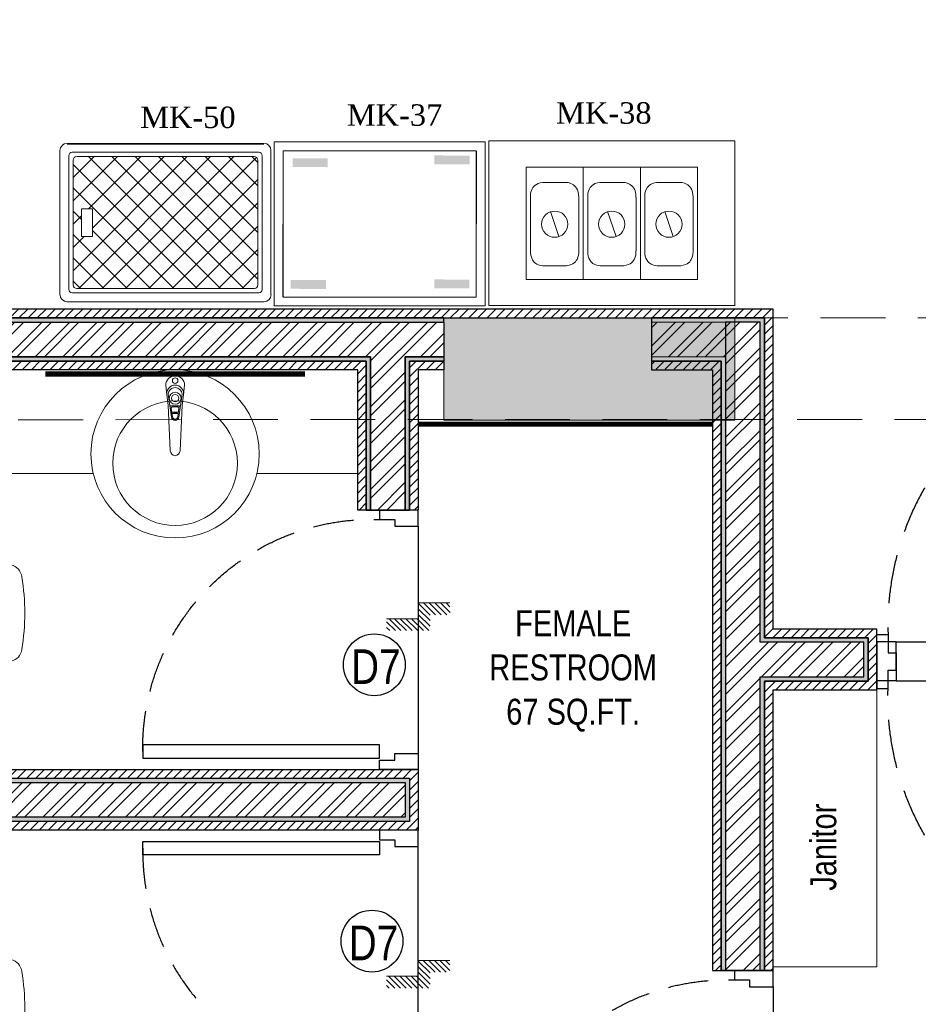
# Model space of a CAD drawing. Extents: x 3940905 to 4145695, y 925352 to 1109797.
# Tile 811 of 1056: x 4039861 to 4042457, y 1095936 to 1098780. Entities that reach past the tile are written whole.
import ezdxf

# ---------------------------------------------------------------- set-up
doc = ezdxf.new("R2010")
doc.units = 0
doc.header["$LTSCALE"] = 750
doc.header["$MEASUREMENT"] = 0
doc.linetypes.add('DASHED2', pattern=[0.375, 0.25, -0.125])
doc.layers.get('0').update_dxf_attribs({"linetype": 'CONTINUOUS', "lineweight": 0})
for name, color, linetype, lineweight in [('BEAM', 104, 'CONTINUOUS', 0), ('CIVIL WALLS', 7, 'CONTINUOUS', 30), ('CKD Equipments', 252, 'CONTINUOUS', 0), ('COLUMN', 1, 'CONTINUOUS', 9), ('COUNTER', 34, 'CONTINUOUS', 0), ('FURN', 15, 'CONTINUOUS', 5), ('SANITARY', 34, 'CONTINUOUS', 0)]:
    doc.layers.add(name, color=color, linetype=linetype, lineweight=lineweight)
for name, color, linetype in [('DOOR', 44, 'CONTINUOUS'), ('GLASS', 5, 'CONTINUOUS'), ('PDF_A - TEXT', 7, 'CONTINUOUS'), ('S-Hatch_8', 7, 'CONTINUOUS'), ('TEXT', 7, 'CONTINUOUS')]:
    doc.layers.add(name, color=color, linetype=linetype)
doc.styles.add('ARA-30', font='arial.ttf', dxfattribs={"width": 0.8, "height": 150})
doc.styles.add('CKD_Dimension Text', font='BOOKOS.TTF')
doc.styles.get("Standard").update_dxf_attribs({"font": 'romans.shx'})
pattern_1 = [(45, (55598.31700844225, 54286.19319555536), (-13.25825214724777, 13.25825214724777), [])]
pattern_2 = [(49.99999999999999, (55598.31700844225, 54286.19319555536), (21.5178054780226, -1.882564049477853), [2.25, -24.75]), (355, (55598.31700844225, 54286.19319555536), (-4.16254000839, 22.56576401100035), [1.8, -19.8]), (100.45144446, (55600.11015887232, 54286.03631523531), (17.35526540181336, 20.68319972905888), [1.912205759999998, -21.03426335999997]), (46.18420000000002, (55598.31700844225, 54292.19319555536), (32.01723992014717, -4.965578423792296), [3.375, -37.125]), (96.63563549, (55600.98511079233, 54291.77939634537), (28.03985837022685, 29.22355802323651), [2.86831026, -31.55141279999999]), (351.1841639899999, (55598.31700844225, 54292.19319555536), (28.03985835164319, 29.2235580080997), [2.7, -29.70000003]), (21, (55601.31700844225, 54290.69319555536), (17.90721156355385, -12.07856671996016), [2.25, -24.75]), (326.0000000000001, (55601.31700844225, 54290.69319555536), (7.299459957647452, 21.75450135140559), [1.799999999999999, -19.79999999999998]), (71.45144474, (55602.80927606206, 54289.68664833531), (25.20667130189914, 9.675934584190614), [1.912205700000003, -21.03426336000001]), (37.50000000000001, (55598.31700844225, 54286.19319555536), (0.3647956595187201, 9.986815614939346), [0, -19.56, 0, -20.1, 0, -19.875]), (7.499999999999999, (55598.31700844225, 54286.19319555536), (7.892086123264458, 11.83235135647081), [0, -11.45999999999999, 0, -19.10999999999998, 0, -7.574999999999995]), (327.5, (55591.6270084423, 54286.19319555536), (16.01467308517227, -0.6766461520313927), [0, -7.5, 0, -23.4, 0, -31.05]), (317.5, (55588.6270084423, 54286.19319555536), (17.49558508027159, 3.003149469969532), [0, -9.75, 0, -15.54, 0, -22.05])]
pattern_3 = [(45, (55598.31700844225, 54286.19319555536), (-39.7747564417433, 39.7747564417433), []), (45, (55624.83351269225, 54286.19319555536), (-39.7747564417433, 39.7747564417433), [])]

# ---------------------------------------------------------------- blocks, each defined once
blk = doc.blocks.new('EDFDSCX')
blk.add_line((498130.3504498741, -854141.3801531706, -1.195304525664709e-08), (498655.5372229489, -854140.8563936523, -1.195304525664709e-08))
at = {"layer": 'DOOR', "elevation": -1.195304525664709e-08}
for points in [[(498666.0847833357, -853504.0026184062), (498666.6308213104, -854051.5285574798), (498635.9364051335, -854051.5591684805), (498635.3903671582, -853504.0332294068)], [(498092.8548822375, -854052.074595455), (498114.6604399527, -854052.079027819), (498114.6693046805, -854087.2179123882), (498130.3637469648, -854087.213480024), (498130.3504498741, -854141.3801531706), (498092.8504498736, -854141.3801531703)], [(498692.8545904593, -854051.4762263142), (498671.0490849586, -854051.5241512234), (498671.1103069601, -854086.6629835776), (498655.4158870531, -854086.6898547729), (498655.5372229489, -854140.8563936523), (498693.0371483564, -854140.7815975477)]]:
    blk.add_lwpolyline(points, close=True, dxfattribs=at)
at = {"layer": 'DOOR', "color": 8, "linetype": 'DASHED2', "ltscale": 0.5}
blk.add_arc((498643.5917439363, -854033.2365009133, -1.195304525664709e-08), 529.2668184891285, 89.22640451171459, 182.040228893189, dxfattribs=at)
blk = doc.blocks.new('GDXGDRG')
at = {"layer": 'BEAM', "linetype": 'DASHED2'}
for p, q in [((3974013.122902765, 1043633.465851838), (3965223.800224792, 1043631.376568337)), ((3974227.006620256, 1043339.91064728), (3965437.48965513, 1043337.770408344))]:
    blk.add_line(p, q, dxfattribs=at)
blk = doc.blocks.new('Step Symbol - Imperial')
h = blk.add_hatch()
h.set_pattern_fill('_USER', color=0, scale=0.03125, angle=45, style=0, pattern_type=0)
h.set_pattern_definition([(45, (0, 0.125), (-0.02209708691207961, 0.02209708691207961), [])])
h.paths.add_polyline_path([(0.25, 0), (0.25, -0.09375), (-0.09375, -0.09375), (-0.09375, 0.03125), (-0.25, 0.03125), (-0.25, 0.125), (0, 0.125), (0, 0)])
at = {"color": 0}
blk.add_lwpolyline([(0.25, 0), (0, 0), (0, 0.125), (-0.25, 0.125)], dxfattribs=at)
blk.add_attdef('Step', (0.0625, 0.0625), '', height=0.09375, dxfattribs=at)
blk = doc.blocks.new('COLUMN')
at = {"layer": 'COLUMN'}
h = blk.add_hatch(color=1, dxfattribs=at)
h.dxf.hatch_style = 1
h.paths.add_polyline_path([(2683498.95855519, 965771.0625738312), (2684447.95855519, 965771.0625738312), (2684447.95855519, 965331.0625738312), (2683498.95855519, 965331.0625738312)])
h.paths.add_polyline_path([(2684237.95855519, 970191.0625738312), (2683498.95855519, 970191.0625738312), (2683498.95855519, 969191.0625738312), (2684237.95855519, 969191.0625738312)])
h.paths.add_polyline_path([(2687442.95855519, 969266.0625738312), (2687037.95855519, 969266.0625738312), (2687037.95855519, 970031.0625738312), (2687442.95855519, 970031.0625738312)])
h.paths.add_polyline_path([(2687107.95855519, 972041.44686994), (2687643.95855519, 972041.44686994), (2687643.95855519, 971756.0625738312), (2687107.95855519, 971756.0625738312)])
h.paths.add_polyline_path([(2683498.95855519, 973491.0625738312), (2684407.95855519, 973491.0625738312), (2684407.95855519, 973041.0625738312), (2683498.95855519, 973041.0625738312)])
h.paths.add_polyline_path([(2683648.95855519, 975761.0625738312), (2683977.95855519, 975761.0625738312), (2683977.95855519, 975211.0625738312), (2683648.95855519, 975211.0625738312)])
h.paths.add_polyline_path([(2686977.95855519, 975811.0625738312), (2687727.95855519, 975811.0625738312), (2687727.95855519, 975476.0625738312), (2686977.95855519, 975476.0625738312)])
h.paths.add_polyline_path([(2689868.95855519, 975851.0625738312), (2689027.95855519, 975851.0625738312), (2689027.95855519, 975556.0625738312), (2689868.95855519, 975556.0625738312)])
h.paths.add_polyline_path([(2686977.95855519, 973346.0625738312), (2687643.95855519, 973346.0625738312), (2687643.95855519, 973116.0625738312), (2686977.95855519, 973116.0625738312)])
h.paths.add_polyline_path([(2683823.95855519, 977646.0625738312), (2684028.95855519, 977646.0625738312), (2684028.95855519, 977211.0625738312), (2683823.95855519, 977211.0625738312)])
h.paths.add_polyline_path([(2683823.95855519, 979911.0625738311), (2684103.95855519, 979911.0625738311), (2684103.95855519, 980241.0625738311), (2683823.95855519, 980241.0625738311)])
h.paths.add_polyline_path([(2687803.95855519, 979891.0625738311), (2688003.95855519, 979891.0625738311), (2688003.95855519, 980241.0625738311), (2687803.95855519, 980241.0625738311)])
h.paths.add_polyline_path([(2691583.95855519, 979836.0625738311), (2692013.95855519, 979836.0625738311), (2692013.95855519, 980241.0625738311), (2691583.95855519, 980241.0625738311)])
h.paths.add_polyline_path([(2691695.95855519, 977346.0625738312), (2692013.95855519, 977346.0625738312), (2692013.95855519, 976786.0625738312), (2691695.95855519, 976786.0625738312)])
h.paths.add_polyline_path([(2687442.95855519, 965841.0625738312), (2686812.95855519, 965841.0625738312), (2686812.95855519, 965401.0625738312), (2687442.95855519, 965401.0625738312)])
h.paths.add_polyline_path([(2687467.95855519, 963421.0625738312), (2686702.95855519, 963421.0625738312), (2686702.95855519, 962976.0625738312), (2687467.95855519, 962976.0625738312)])
h.paths.add_polyline_path([(2684167.95855519, 963191.0625738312), (2683398.958555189, 963191.0625738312), (2683398.958555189, 962446.0625738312), (2684167.95855519, 962446.0625738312)])
h.paths.add_polyline_path([(2684447.95855519, 958916.0625738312), (2683398.95855519, 958916.0625738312), (2683398.95855519, 959356.0625738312), (2684447.95855519, 959356.0625738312)])
h.paths.add_polyline_path([(2684447.95855519, 957356.0625738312), (2683413.95855519, 957356.0625738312), (2683413.95855519, 956916.0625738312), (2684447.95855519, 956916.0625738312)])
h.paths.add_polyline_path([(2687457.95855519, 957436.0625738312), (2686707.95855519, 957436.0625738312), (2686707.95855519, 956996.0625738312), (2687457.95855519, 956996.0625738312)])
h.paths.add_polyline_path([(2687452.95855519, 959516.0625738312), (2686692.95855519, 959516.0625738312), (2686692.95855519, 959086.0625738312), (2687452.95855519, 959086.0625738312)])
h.paths.add_polyline_path([(2683413.95855519, 953326.0625738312), (2684312.95855519, 953326.0625738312), (2684312.95855519, 953776.0625738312), (2683413.95855519, 953776.0625738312)])
h.paths.add_polyline_path([(2683293.95855519, 952396.0625738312), (2683767.95855519, 952396.0625738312), (2683767.95855519, 951976.0625738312), (2683293.95855519, 951976.0625738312)])
h.paths.add_polyline_path([(2682463.958555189, 977841.0625738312), (2681833.95855519, 977841.0625738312), (2681833.95855519, 977051.0625738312), (2682463.958555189, 977051.0625738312)])
at = {"color": 2}
blk.add_lwpolyline([(2689868.95855519, 975851.0625738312), (2689027.95855519, 975851.0625738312), (2689027.95855519, 975556.0625738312), (2689868.95855519, 975556.0625738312)], close=True, dxfattribs=at)
at = {"layer": 'COLUMN', "color": 1}
blk.add_lwpolyline([(2689868.95855519, 975851.0625738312), (2689027.95855519, 975851.0625738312), (2689027.95855519, 975556.0625738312), (2689868.95855519, 975556.0625738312)], close=True, dxfattribs=at)

msp = doc.modelspace()

# ---------------------------------------------------------------- hatches: boundary and pattern name
at = {"layer": 'CIVIL WALLS', "true_color": 0x136734}
h = msp.add_hatch(dxfattribs=at)
h.set_pattern_fill('AR-CONC', color=116, scale=3)
h.set_pattern_definition(pattern_2)
edge = h.paths.add_edge_path()
edge.add_line((4039485.550757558, 1097918.963603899), (4039485.550757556, 1097906.793521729))
edge.add_line((4039485.550757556, 1097906.793521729), (4039785.80666357, 1097906.637925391))
edge.add_line((4039785.80666357, 1097906.637925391), (4039785.806663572, 1097906.71572356))
edge.add_line((4039785.806663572, 1097906.71572356), (4041085.806663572, 1097906.71572356))
edge.add_line((4041085.806663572, 1097906.71572356), (4041085.806663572, 1097919.21572356))
edge.add_line((4041085.806663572, 1097919.21572356), (4039485.550757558, 1097918.886460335))
h = msp.add_hatch(dxfattribs=at)
h.set_pattern_fill('AR-CONC', color=116, scale=3)
h.set_pattern_definition(pattern_2)
h.paths.add_polyline_path([(4041899.498044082, 1097623.963603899), (4041899.516042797, 1096033.792086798), (4041999.516042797, 1096033.792086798), (4041999.506442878, 1096881.936953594), (4042299.076000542, 1096881.936953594), (4042299.076000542, 1096981.936953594), (4041999.505606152, 1096981.936953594), (4041999.49512951, 1097906.71572356), (4041899.496443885, 1097906.715723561), (4041899.496443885, 1097623.963603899)], flags=16)
h.paths.add_polyline_path([(4041685.806663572, 1097806.715723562), (4041685.806663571, 1097794.215723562), (4041886.987134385, 1097794.215723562), (4041887.031585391, 1096033.792086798), (4042012.047127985, 1096033.792086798), (4042012.02376873, 1096869.436274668), (4042311.576000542, 1096869.436953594), (4042311.576000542, 1096994.43729306), (4042012.021003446, 1096994.436614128), (4042011.995129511, 1097918.963603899), (4041685.806663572, 1097918.955149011), (4041685.806663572, 1097906.71572356), (4041899.496443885, 1097906.715723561), (4041899.496443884, 1097806.715723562)])
h = msp.add_hatch(dxfattribs=at)
h.set_pattern_fill('AR-CONC', color=116, scale=3)
h.set_pattern_definition(pattern_2)
h.paths.add_polyline_path([(4041085.806663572, 1097794.21572356), (4040986.994252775, 1097794.21572356), (4040986.964070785, 1097363.898005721), (4040861.964070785, 1097363.898005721), (4040861.994252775, 1097794.21572356), (4039485.550757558, 1097794.21572356), (4039485.550757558, 1097806.71572356), (4040874.495129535, 1097806.71607853), (4040874.464070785, 1097363.898005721), (4040974.464070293, 1097363.890991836), (4040974.495129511, 1097806.71572356), (4041085.806663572, 1097806.71572356)])
h = msp.add_hatch(dxfattribs=at)
h.set_pattern_fill('AR-CONC', color=116, scale=3)
h.set_pattern_definition(pattern_2)
h.paths.add_polyline_path([(4039335.650346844, 1096576.475552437), (4040974.495104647, 1096576.500484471), (4040974.495104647, 1096476.500484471), (4039335.650346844, 1096476.475552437)], flags=17)
h.paths.add_polyline_path([(4039335.650346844, 1096588.975552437), (4040986.995104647, 1096589.000484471), (4040986.995104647, 1096464.000484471), (4039335.650346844, 1096463.975552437)])
at = {"layer": 'CKD Equipments', "true_color": 0x989898}
h = msp.add_hatch(color=252, dxfattribs=at)
h.paths.add_polyline_path([(4040750.492973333, 1098379.799509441), (4040648.730494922, 1098354.867702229), (4040648.730494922, 1098380.308321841)])
h.paths.add_polyline_path([(4040750.492973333, 1098354.358889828), (4040750.492973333, 1098379.799509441), (4040648.730494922, 1098354.867702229)])
h = msp.add_hatch(color=252, dxfattribs=at)
h.paths.add_polyline_path([(4041160.225035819, 1098387.708470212), (4041058.462557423, 1098362.776663), (4041058.462557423, 1098388.217282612)])
h.paths.add_polyline_path([(4041160.225035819, 1098362.26785063), (4041160.225035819, 1098387.708470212), (4041058.462557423, 1098362.776663)])
h = msp.add_hatch(color=252, dxfattribs=at)
h.paths.add_polyline_path([(4040745.290096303, 1098027.982040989), (4040643.527617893, 1098003.050233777), (4040643.527617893, 1098028.490853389)])
h.paths.add_polyline_path([(4040745.290096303, 1098002.541421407), (4040745.290096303, 1098027.982040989), (4040643.527617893, 1098003.050233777)])
h = msp.add_hatch(color=252, dxfattribs=at)
h.paths.add_polyline_path([(4041159.972195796, 1098029.508478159), (4041058.209717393, 1098004.576670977), (4041058.209717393, 1098030.017290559)])
h.paths.add_polyline_path([(4041159.972195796, 1098004.576670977), (4041159.972195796, 1098029.508478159), (4041058.209717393, 1098004.576670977)])
at = {"layer": 'S-Hatch_8'}
h = msp.add_hatch(dxfattribs=at)
h.set_pattern_fill('ANSI31', color=6, scale=150)
h.set_pattern_definition(pattern_1)
h.paths.add_polyline_path([(4032909.708053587, 1095539.541646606), (4032784.708053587, 1095539.541646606), (4032784.708053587, 1094658.281501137), (4032909.708053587, 1094658.281501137)], flags=16)
h.paths.add_polyline_path([(4032934.708053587, 1095564.541646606), (4032759.708053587, 1095564.541646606), (4032759.708053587, 1094633.281501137), (4032934.708053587, 1094633.281501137)])
h.paths.add_polyline_path([(4036035.805099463, 1097319.499900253), (4036035.805446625, 1097194.494842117), (4032909.708053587, 1097194.499894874), (4032909.708053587, 1096488.478563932), (4032784.708053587, 1096488.478563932), (4032784.708053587, 1097319.499894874)], flags=16)
h.paths.add_polyline_path([(4039335.650346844, 1096588.975552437), (4040986.995104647, 1096589.000484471), (4040986.995104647, 1096464.000484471), (4039335.650346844, 1096463.975552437)], flags=17)
h.paths.add_polyline_path([(4039335.650346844, 1096613.975552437), (4041011.995104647, 1096614.000484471), (4041011.995104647, 1096439.000484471), (4039335.650346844, 1096438.975552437)])
h.paths.add_polyline_path([(4040861.995129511, 1095258.735381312), (4040861.995129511, 1095688.975552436), (4040986.995129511, 1095688.975552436), (4040986.995129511, 1095258.735381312), (4042011.995129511, 1095258.735381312), (4042011.995129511, 1095133.635725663), (4039635.806663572, 1095133.585897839), (4039635.806663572, 1095258.685553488)], flags=16)
h.paths.add_polyline_path([(4040836.995129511, 1095283.635725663), (4040836.995129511, 1095688.975552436), (4041011.995129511, 1095688.975552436), (4041011.995129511, 1095283.635725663), (4042036.995129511, 1095283.635725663), (4042036.995129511, 1095108.635725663), (4039635.806663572, 1095108.635725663), (4039635.806663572, 1095283.635725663)])
h.paths.add_polyline_path([(4044826.613418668, 1095744.138282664), (4044825.062161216, 1098019.678180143), (4044714.130296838, 1098019.437301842), (4044714.130296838, 1096994.436953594), (4043386.995129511, 1096994.436953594), (4043386.995129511, 1098078.435079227), (4043261.995129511, 1098078.435079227), (4043261.995129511, 1094831.376994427), (4043386.995129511, 1094831.376994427), (4043386.995129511, 1096869.437371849), (4044714.132659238, 1096869.437371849), (4044714.127934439, 1095868.902017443), (4044186.933132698, 1095868.925353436), (4044186.933132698, 1095743.925378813)], flags=17)
h.paths.add_polyline_path([(4044825.045283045, 1098044.43677232), (4044689.130296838, 1098044.437301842), (4044689.130296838, 1097019.436953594), (4043411.995129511, 1097019.436953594), (4043411.995129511, 1098103.435079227), (4043236.995129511, 1098103.435079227), (4043236.995129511, 1094806.376994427), (4043411.995129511, 1094806.376994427), (4043411.995129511, 1096844.437371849), (4044689.131477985, 1096844.437371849), (4044689.129115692, 1095893.903200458), (4044161.933132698, 1095893.92653471), (4044161.933132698, 1095718.926560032), (4044826.630296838, 1095719.379690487)])
h.paths.add_polyline_path([(4043386.995129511, 1099092.269813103), (4043753.586112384, 1099092.269813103), (4043753.586112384, 1099217.269813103), (4043263.420355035, 1099217.269813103), (4043263.420355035, 1098878.431147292), (4043386.995129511, 1098878.431147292)], flags=16)
h.paths.add_polyline_path([(4043411.995129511, 1099067.269813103), (4043753.586112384, 1099067.269813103), (4043753.586112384, 1099242.269813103), (4043236.948396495, 1099242.269813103), (4043236.995129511, 1098853.431147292), (4043411.995129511, 1098853.431147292)])
h.paths.add_polyline_path([(4041381.48962328, 1099092.269813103), (4041381.48962328, 1102053.431147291), (4041506.48962328, 1102053.431147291), (4041506.48962328, 1099217.269813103), (4042311.104466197, 1099217.269813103), (4042311.104466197, 1099092.269813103)], flags=16)
h.paths.add_polyline_path([(4041356.48962328, 1099067.269813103), (4041356.48962328, 1102078.431147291), (4041531.48962328, 1102078.431147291), (4041531.48962328, 1099242.269813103), (4042336.104466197, 1099242.269813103), (4042336.104466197, 1099067.269813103)])
h.paths.add_polyline_path([(4035556.806663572, 1097344.499894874), (4035556.806663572, 1097319.499900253), (4035436.806663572, 1097319.499900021), (4035436.806663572, 1097344.499894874), (4032759.708053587, 1097344.499894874), (4032759.708053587, 1096463.478563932), (4032934.708053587, 1096463.478563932), (4032934.708053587, 1097169.499894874), (4036035.80666357, 1097168.94985208), (4036035.80666357, 1097344.499894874)])
h = msp.add_hatch(dxfattribs=at)
h.set_pattern_fill('ANSI31', color=6, scale=150)
h.set_pattern_definition(pattern_1)
h.paths.add_polyline_path([(4041685.806663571, 1097794.215723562), (4041685.806663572, 1097771.463603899), (4041861.995129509, 1097769.215723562), (4041862.016042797, 1096033.735773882), (4042037.016042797, 1096033.735773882), (4042037.007168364, 1096844.436953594), (4042336.576000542, 1096844.436953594), (4042336.576000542, 1097019.436953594), (4042037.00553815, 1097019.436953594), (4042036.99512951, 1097944.21572356), (4039035.806663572, 1097944.21572356), (4039035.806663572, 1097918.886460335), (4042011.995129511, 1097918.963603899), (4042012.021003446, 1096994.436614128), (4042311.576000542, 1096994.436614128), (4042311.576000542, 1096869.436953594), (4042012.02376873, 1096869.436274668), (4042012.02376873, 1096033.792086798), (4041887.031585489, 1096033.788592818), (4041886.987134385, 1097794.215723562)])
at = {"layer": 'S-Hatch_8', "true_color": 0x636466}
h = msp.add_hatch(dxfattribs=at)
h.set_pattern_fill('ANSI32', color=251, scale=150)
h.set_pattern_definition(pattern_3)
h.paths.add_polyline_path([(4040874.495129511, 1097806.71572356), (4039485.550757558, 1097806.71572356), (4039485.550757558, 1097906.71572356), (4041085.806663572, 1097906.71572356), (4041085.806663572, 1097806.71572356), (4040974.495129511, 1097806.71572356), (4040974.464070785, 1097363.898005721), (4040874.464070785, 1097363.898005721)])
h = msp.add_hatch(dxfattribs=at)
h.set_pattern_fill('ANSI32', color=251, scale=150)
h.set_pattern_definition(pattern_3)
h.paths.add_polyline_path([(4041685.806663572, 1097806.71572356), (4041899.496443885, 1097806.715723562), (4041899.496443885, 1097906.715723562), (4041685.806663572, 1097906.71572356)])
h = msp.add_hatch(dxfattribs=at)
h.set_pattern_fill('ANSI32', color=251, scale=150)
h.set_pattern_definition(pattern_3)
h.paths.add_polyline_path([(4041899.498044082, 1097623.963603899), (4041899.516042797, 1096033.792086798), (4041999.516042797, 1096033.792086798), (4041999.506442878, 1096881.936953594), (4042299.076000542, 1096881.936953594), (4042299.076000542, 1096981.936953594), (4041999.505606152, 1096981.936953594), (4041999.49512951, 1097906.71572356), (4041899.496443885, 1097906.715723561), (4041899.496443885, 1097623.963603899)])
at = {"layer": 'S-Hatch_8'}
h = msp.add_hatch(dxfattribs=at)
h.set_pattern_fill('ANSI31', color=6, scale=150)
h.set_pattern_definition(pattern_1)
h.paths.add_polyline_path([(4041085.806663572, 1097769.21572356), (4041011.992499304, 1097769.21572356), (4041011.964070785, 1097363.898005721), (4040836.964070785, 1097363.898005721), (4040836.992499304, 1097769.21572356), (4039485.550757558, 1097769.21572356), (4039485.550757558, 1097794.21572356), (4040861.994247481, 1097794.140240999), (4040861.994247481, 1097363.898005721), (4040986.964070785, 1097363.898005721), (4040986.994252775, 1097794.21572356), (4041085.806663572, 1097794.21572356)])
at = {"layer": 'S-Hatch_8', "true_color": 0x636466}
h = msp.add_hatch(dxfattribs=at)
h.set_pattern_fill('ANSI32', color=251, scale=150)
h.set_pattern_definition(pattern_3)
h.paths.add_polyline_path([(4039335.650346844, 1096576.475552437), (4040974.495104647, 1096576.475552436), (4040974.495104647, 1096476.475552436), (4039335.650346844, 1096476.475552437)])

# ---------------------------------------------------------------- linework, layer by layer
at = {"elevation": -7.609400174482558}
msp.add_lwpolyline([(4041685.806663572, 1097806.71572356), (4041899.496443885, 1097806.715723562), (4041899.496443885, 1097906.715723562), (4041685.806663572, 1097906.71572356)], close=True, dxfattribs=at)
at = {"layer": 'CIVIL WALLS', "color": 6, "elevation": -7.609400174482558}
for points in [[(4041861.995129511, 1097623.963603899), (4041862.016042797, 1096033.735773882), (4042037.016042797, 1096033.735773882), (4042037.007168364, 1096844.436953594), (4042336.576000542, 1096844.436953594), (4042336.576000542, 1097019.436953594), (4042037.00553815, 1097019.436953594), (4042036.99512951, 1097944.21572356), (4039035.806663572, 1097944.21572356), (4039035.806663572, 1097918.886460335), (4042011.995129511, 1097918.963603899), (4042012.021003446, 1096994.436614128), (4042311.576000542, 1096994.436614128), (4042311.576000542, 1096869.436953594), (4042012.02376873, 1096869.436274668), (4042012.02376873, 1096033.792086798), (4041887.031585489, 1096033.788592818), (4041886.987134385, 1097794.215723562), (4041685.806663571, 1097794.215723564), (4041685.806663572, 1097769.215723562), (4041861.995129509, 1097769.215723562)], [(4041085.806663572, 1097769.21572356), (4041011.992499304, 1097769.21572356), (4041011.964070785, 1097363.898005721), (4040836.964070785, 1097363.898005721), (4040836.992499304, 1097769.21572356), (4039485.550757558, 1097769.21572356), (4039485.550757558, 1097794.21572356), (4040861.994247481, 1097794.140240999), (4040861.994247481, 1097363.898005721), (4040986.964070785, 1097363.898005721), (4040986.994252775, 1097794.21572356), (4041085.806663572, 1097794.21572356), (4041085.806663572, 1097769.21572356)], [(4039335.650346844, 1096613.975552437), (4041011.995104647, 1096614.000484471), (4041011.995104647, 1096439.000484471), (4039335.650346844, 1096438.975552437)]]:
    msp.add_lwpolyline(points, close=True, dxfattribs=at)
at = {"layer": 'CIVIL WALLS', "color": 116, "true_color": 0x136734, "elevation": -7.609400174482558}
msp.add_lwpolyline([(4039485.550757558, 1097918.886460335), (4039485.550757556, 1097906.793521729), (4039785.80666357, 1097906.637925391), (4039785.806663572, 1097906.71572356), (4041085.806663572, 1097906.71572356), (4041085.806670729, 1097918.939596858), (4039485.550757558, 1097918.886460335)], dxfattribs=at)
at = {"layer": 'CIVIL WALLS', "elevation": -7.609400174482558}
for points in [[(4040874.495129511, 1097806.71572356), (4039485.550757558, 1097806.71572356), (4039485.550757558, 1097906.71572356), (4041085.806663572, 1097906.71572356), (4041085.806663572, 1097806.71572356), (4040974.495129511, 1097806.71572356), (4040974.464070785, 1097363.898005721), (4040874.464070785, 1097363.898005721)], [(4041899.498044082, 1097623.963603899), (4041899.516042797, 1096033.792086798), (4041999.516042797, 1096033.792086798), (4041999.506442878, 1096881.936953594), (4042299.076000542, 1096881.936953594), (4042299.076000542, 1096981.936953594), (4041999.505606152, 1096981.936953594), (4041999.49512951, 1097906.71572356), (4041899.496443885, 1097906.715723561), (4041899.496443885, 1097623.963603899), (4041899.498044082, 1097623.963603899)], [(4039335.650346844, 1096576.475552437), (4040974.495104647, 1096576.500484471), (4040974.495104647, 1096476.500484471), (4039335.650346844, 1096476.475552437)]]:
    msp.add_lwpolyline(points, close=True, dxfattribs=at)
at = {"layer": 'CIVIL WALLS', "color": 116, "true_color": 0x136734, "elevation": -7.609400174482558}
for points in [[(4041886.987134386, 1097623.963603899), (4041887.031585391, 1096033.792086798), (4042012.047127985, 1096033.792086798), (4042012.02376873, 1096869.436274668), (4042311.576000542, 1096869.436953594), (4042311.576000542, 1096994.43729306), (4042012.021003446, 1096994.436614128), (4042011.995129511, 1097918.963603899), (4041685.806663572, 1097918.963603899), (4041685.806663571, 1097794.215723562), (4041886.987134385, 1097794.215723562)], [(4041085.806663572, 1097794.21572356), (4040986.994252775, 1097794.21572356), (4040986.964070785, 1097363.898005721), (4040861.964070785, 1097363.898005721), (4040861.994252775, 1097794.21572356), (4039485.550757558, 1097794.21572356), (4039485.550757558, 1097806.71572356), (4040874.495129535, 1097806.71607853), (4040874.464070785, 1097363.898005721), (4040974.464070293, 1097363.890991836), (4040974.495129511, 1097806.71572356), (4041085.806663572, 1097806.71572356), (4041085.806663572, 1097794.21572356)], [(4039335.650346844, 1096588.975552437), (4040986.995104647, 1096589.000484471), (4040986.995104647, 1096464.000484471), (4039335.650346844, 1096463.975552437)]]:
    msp.add_lwpolyline(points, close=True, dxfattribs=at)
at = {"layer": 'CKD Equipments', "color": 6}
for p, q in [((4039997.23695323, 1098422.93932193, -7.609400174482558), (4040085.584259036, 1098422.93932193, -7.609400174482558)), ((4040085.584259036, 1098421.23261422, -7.609400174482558), (4039997.23695323, 1098421.23261422, -7.609400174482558)), ((4040085.584259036, 1098422.93932193, -7.609400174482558), (4040566.19695323, 1098422.93932193, -7.609400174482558)), ((4040566.19695323, 1098421.23261422, -7.609400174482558), (4040085.584259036, 1098421.23261422, -7.609400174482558)), ((4039976.91695323, 1097986.059321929, -7.609400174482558), (4039976.91695323, 1098402.61932193, -7.609400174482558)), ((4040002.31695323, 1098001.299321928, -7.609400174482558), (4040002.31695323, 1098387.37932193, -7.609400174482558)), ((4040012.47695323, 1098397.53932193, -7.609400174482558), (4040085.584259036, 1098397.53932193, -7.609400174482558)), ((4040025.176953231, 1098384.839321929, -7.609400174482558), (4040538.25695323, 1098384.839321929, -7.609400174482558)), ((4040085.584259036, 1098397.53932193, -7.609400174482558), (4040550.95695323, 1098397.53932193, -7.609400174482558)), ((4040561.116953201, 1098387.380095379, -7.609400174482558), (4040561.116953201, 1098001.300095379, -7.609400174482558)), ((4040586.51695323, 1098402.61932193, -7.609400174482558), (4040586.51695323, 1097986.059321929, -7.609400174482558)), ((4040015.01695323, 1098013.999321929, -7.609400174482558), (4040015.01695323, 1098374.679321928, -7.609400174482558)), ((4040548.416953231, 1098374.679321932, -7.609400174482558), (4040548.416953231, 1098013.999321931, -7.609400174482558)), ((4040039.500989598, 1098234.396422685, -7.609400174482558), (4040070.784979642, 1098234.396422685, -7.609400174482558)), ((4040039.500989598, 1098234.396422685, -7.609400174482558), (4040039.500989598, 1098154.282221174, -7.609400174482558)), ((4040070.784979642, 1098234.396422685, -7.609400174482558), (4040070.784979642, 1098154.282221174, -7.609400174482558)), ((4040039.500989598, 1098154.282221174, -7.609400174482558), (4040070.784979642, 1098154.282221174, -7.609400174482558)), ((4040085.840231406, 1097991.143253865, -7.609400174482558), (4040012.7329256, 1097991.143253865, -7.609400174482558)), ((4040538.512925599, 1098003.843253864, -7.609400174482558), (4040025.4329256, 1098003.843253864, -7.609400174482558)), ((4040485.172925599, 1097991.143253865, -7.609400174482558), (4040078.7729256, 1097991.143253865, -7.609400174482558)), ((4040551.212925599, 1097991.143253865, -7.609400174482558), (4040085.840231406, 1097991.143253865, -7.609400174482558)), ((4040085.840231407, 1097965.743253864, -7.609400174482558), (4039997.492925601, 1097965.743253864, -7.609400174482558)), ((4040566.4529256, 1097965.743253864, -7.609400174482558), (4040085.840231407, 1097965.743253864, -7.609400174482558))]:
    msp.add_line(p, q, dxfattribs=at)
at = {"layer": 'CKD Equipments', "color": 252, "true_color": 0x989898}
for p, q in [((4041215.555818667, 1098430.554623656, -7.609400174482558), (4041215.555818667, 1097954.306224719, -7.609400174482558)), ((4041215.555818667, 1098430.554623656, -7.609400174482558), (4041926.875542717, 1098430.554623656, -7.609400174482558)), ((4041926.875542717, 1098430.554623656, -7.609400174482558), (4041926.875542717, 1097954.306224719, -7.609400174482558)), ((4040620.745813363, 1097979.87296931, -7.609400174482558), (4040621.254625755, 1098401.678442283, -7.609400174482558)), ((4041180.439444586, 1098400.660817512, -7.609400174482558), (4041179.421819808, 1097978.85534451, -7.609400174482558)), ((4041488.788073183, 1098030.119271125, -7.609400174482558), (4041488.788073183, 1098354.232764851, -7.609400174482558)), ((4041654.152100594, 1098030.119271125, -7.609400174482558), (4041654.152100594, 1098354.232764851, -7.609400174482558)), ((4041819.007315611, 1098030.119271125, -7.609400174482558), (4041819.007315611, 1098354.232764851, -7.609400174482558)), ((4041215.811791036, 1097954.310156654, -7.609400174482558), (4041927.131515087, 1097954.310156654, -7.609400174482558))]:
    msp.add_line(p, q, dxfattribs=at)
at = {"layer": 'CKD Equipments', "linetype": 'Continuous'}
for p, q in [((4040015.01695323, 1098324.440151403, -7.609400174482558), (4040075.416123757, 1098384.839321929, -7.609400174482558)), ((4040015.01695323, 1098257.088230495, -7.609400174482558), (4040142.768044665, 1098384.83932193, -7.609400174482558)), ((4040015.01695323, 1098055.032467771, -7.609400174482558), (4040344.823807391, 1098384.839321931, -7.609400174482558)), ((4040031.175728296, 1098003.839321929, -7.609400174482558), (4040412.175728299, 1098384.839321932, -7.609400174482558)), ((4040059.525687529, 1098384.839321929, -7.609400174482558), (4040440.525687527, 1098003.83932193, -7.609400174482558)), ((4040059.677066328, 1098234.396422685, -7.609400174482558), (4040210.119965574, 1098384.83932193, -7.609400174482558)), ((4040070.784979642, 1098178.15241509, -7.609400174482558), (4040277.471886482, 1098384.839321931, -7.609400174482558)), ((4040098.527649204, 1098003.839321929, -7.609400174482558), (4040479.527649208, 1098384.839321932, -7.609400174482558)), ((4040126.877608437, 1098384.839321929, -7.609400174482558), (4040507.877608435, 1098003.83932193, -7.609400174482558)), ((4040165.879570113, 1098003.839321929, -7.609400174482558), (4040544.354064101, 1098382.313815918, -7.609400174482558)), ((4040194.229529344, 1098384.839321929, -7.609400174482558), (4040548.416953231, 1098030.651898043, -7.609400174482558)), ((4040261.581450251, 1098384.83932193, -7.609400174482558), (4040548.416953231, 1098098.003818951, -7.609400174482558)), ((4040328.933371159, 1098384.83932193, -7.609400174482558), (4040548.416953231, 1098165.355739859, -7.609400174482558)), ((4040396.285292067, 1098384.839321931, -7.609400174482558), (4040548.416953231, 1098232.707660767, -7.609400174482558)), ((4040463.637212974, 1098384.839321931, -7.609400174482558), (4040548.416953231, 1098300.059581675, -7.609400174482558)), ((4040530.989133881, 1098384.839321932, -7.609400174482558), (4040548.416953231, 1098367.411502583, -7.609400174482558)), ((4040015.01695323, 1098361.996135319, -7.609400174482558), (4040373.17376662, 1098003.83932193, -7.609400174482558)), ((4040015.01695323, 1098294.644214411, -7.609400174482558), (4040305.821845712, 1098003.83932193, -7.609400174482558)), ((4040233.231491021, 1098003.839321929, -7.609400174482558), (4040548.416953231, 1098319.024784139, -7.609400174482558)), ((4040300.583411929, 1098003.83932193, -7.609400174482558), (4040548.416953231, 1098251.672863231, -7.609400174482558)), ((4040015.01695323, 1098227.292293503, -7.609400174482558), (4040039.500989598, 1098202.808257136, -7.609400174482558)), ((4040015.01695323, 1098189.736309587, -7.609400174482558), (4040039.500989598, 1098214.220345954, -7.609400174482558)), ((4040367.935332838, 1098003.83932193, -7.609400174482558), (4040548.416953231, 1098184.320942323, -7.609400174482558)), ((4040015.01695323, 1098159.940372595, -7.609400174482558), (4040171.118003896, 1098003.839321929, -7.609400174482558)), ((4040015.01695323, 1098122.384388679, -7.609400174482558), (4040046.914785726, 1098154.282221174, -7.609400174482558)), ((4040070.784979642, 1098171.524267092, -7.609400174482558), (4040238.469924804, 1098003.839321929, -7.609400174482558)), ((4040435.287253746, 1098003.83932193, -7.609400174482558), (4040548.416953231, 1098116.969021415, -7.609400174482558)), ((4040015.01695323, 1098092.588451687, -7.609400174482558), (4040103.766082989, 1098003.839321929, -7.609400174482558)), ((4040502.895147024, 1098003.843253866, -7.609400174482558), (4040548.6729256, 1098049.621032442, -7.609400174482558)), ((4040015.2729256, 1098025.240462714, -7.609400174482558), (4040036.67013445, 1098003.843253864, -7.609400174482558))]:
    msp.add_line(p, q, dxfattribs=at)
at = {"layer": 'CKD Equipments', "color": 3, "true_color": 0x00ff00}
for p, q in [((4041323.932858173, 1098354.232764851, -7.609400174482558), (4041323.932858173, 1098030.119271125, -7.609400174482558)), ((4041323.932858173, 1098354.232764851, -7.609400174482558), (4041819.007315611, 1098354.232764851, -7.609400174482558)), ((4041488.788073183, 1098354.232764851, -7.609400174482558), (4041488.788073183, 1098030.119271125, -7.609400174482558)), ((4041488.788073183, 1098030.119271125, -7.609400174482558), (4041488.788073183, 1098354.232764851, -7.609400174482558)), ((4041654.152100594, 1098354.232764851, -7.609400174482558), (4041654.152100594, 1098030.119271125, -7.609400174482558)), ((4041654.152100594, 1098030.119271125, -7.609400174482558), (4041654.152100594, 1098354.232764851, -7.609400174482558)), ((4041819.007315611, 1098030.119271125, -7.609400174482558), (4041819.007315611, 1098354.232764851, -7.609400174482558)), ((4041432.309897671, 1098310.474899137, -7.609400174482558), (4041379.902221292, 1098310.474899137, -7.609400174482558)), ((4041597.673925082, 1098310.474899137, -7.609400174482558), (4041545.266248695, 1098310.474899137, -7.609400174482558)), ((4041762.5291401, 1098310.474899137, -7.609400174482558), (4041710.121463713, 1098310.474899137, -7.609400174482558)), ((4041336.144355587, 1098266.971439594, -7.609400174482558), (4041336.144355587, 1098112.801284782, -7.609400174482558)), ((4041476.067763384, 1098113.055691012, -7.609400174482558), (4041476.067763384, 1098267.225845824, -7.609400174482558)), ((4041501.508382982, 1098267.225845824, -7.609400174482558), (4041501.508382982, 1098113.055691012, -7.609400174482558)), ((4041641.431790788, 1098113.055691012, -7.609400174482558), (4041641.431790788, 1098267.225845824, -7.609400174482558)), ((4041666.872410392, 1098267.225845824, -7.609400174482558), (4041666.872410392, 1098113.055691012, -7.609400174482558)), ((4041806.287005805, 1098113.055691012, -7.609400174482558), (4041806.287005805, 1098267.225845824, -7.609400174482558)), ((4041418.571963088, 1098153.760682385, -7.609400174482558), (4041394.148968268, 1098226.012042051, -7.609400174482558)), ((4041583.427178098, 1098153.760682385, -7.609400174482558), (4041559.004183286, 1098226.012042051, -7.609400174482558)), ((4041748.791205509, 1098153.760682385, -7.609400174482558), (4041724.368210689, 1098226.012042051, -7.609400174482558)), ((4041380.158193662, 1098069.301757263, -7.609400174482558), (4041432.565870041, 1098069.301757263, -7.609400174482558)), ((4041545.522221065, 1098069.301757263, -7.609400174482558), (4041597.929897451, 1098069.301757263, -7.609400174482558)), ((4041710.377436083, 1098069.301757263, -7.609400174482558), (4041762.785112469, 1098069.301757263, -7.609400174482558)), ((4041323.932858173, 1098030.119271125, -7.609400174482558), (4041488.788073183, 1098030.119271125, -7.609400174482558)), ((4041489.044045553, 1098030.12320306, -7.609400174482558), (4041324.188830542, 1098030.12320306, -7.609400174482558)), ((4041488.788073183, 1098030.119271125, -7.609400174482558), (4041654.152100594, 1098030.119271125, -7.609400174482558)), ((4041654.408072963, 1098030.12320306, -7.609400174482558), (4041489.044045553, 1098030.12320306, -7.609400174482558)), ((4041654.152100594, 1098030.119271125, -7.609400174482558), (4041819.007315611, 1098030.119271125, -7.609400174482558)), ((4041819.263287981, 1098030.12320306, -7.609400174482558), (4041654.408072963, 1098030.12320306, -7.609400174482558))]:
    msp.add_line(p, q, dxfattribs=at)
at = {"layer": 'CKD Equipments', "color": 252, "true_color": 0x989898, "elevation": -7.609400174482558}
for points in [[(4041204.862439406, 1097953.414724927), (4040595.814006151, 1097953.414724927), (4040595.814006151, 1098427.119061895), (4041204.862439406, 1098427.119061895)], [(4040621.254625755, 1098401.678442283), (4041179.421819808, 1098401.678442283), (4041179.421819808, 1097978.85534451), (4040621.254625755, 1097978.85534451)]]:
    msp.add_lwpolyline(points, close=True, dxfattribs=at)
at = {"layer": 'CKD Equipments', "color": 3, "true_color": 0x00ff00}
for centre in [(4041406.106059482, 1098189.631956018, -7.609400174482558), (4041570.9612745, 1098189.631956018, -7.609400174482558), (4041736.325301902, 1098189.631956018, -7.609400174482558)]:
    msp.add_circle(centre, 37.90652320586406, dxfattribs=at)
at = {"layer": 'CKD Equipments', "color": 6}
for centre, radius, start, end in [((4039997.236953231, 1098402.619321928, -7.609400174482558), 20.32, 90, 180), ((4040566.196953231, 1098402.61932193, -7.609400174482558), 20.32, 0, 90), ((4040012.47695323, 1098387.37932193, -7.609400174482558), 10.16, 90, 180), ((4040025.176953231, 1098374.679321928, -7.609400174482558), 10.16, 90, 180), ((4040538.256953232, 1098374.679321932, -7.609400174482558), 10.16, 0, 90), ((4040550.956953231, 1098387.37932193, -7.609400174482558), 10.16, 0, 90), ((4040025.4329256, 1098014.003253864, -7.609400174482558), 10.16, 180, 270), ((4040538.5129256, 1098014.003253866, -7.609400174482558), 10.16, 270, 0), ((4039997.492925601, 1097986.063253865, -7.609400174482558), 20.32, 180, 270), ((4040012.7329256, 1098001.303253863, -7.609400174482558), 10.16, 180, 270), ((4040551.2129256, 1098001.303253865, -7.609400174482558), 10.16, 270, 0), ((4040566.452925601, 1097986.063253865, -7.609400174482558), 20.32, 270, 0)]:
    msp.add_arc(centre, radius, start, end, dxfattribs=at)
at = {"layer": 'CKD Equipments', "color": 3, "true_color": 0x00ff00}
for points in [[(4041379.6478151, 1098310.474899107, -7.609400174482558), (4041355.621515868, 1098310.474899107, -7.609400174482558), (4041336.144355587, 1098290.997738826, -7.609400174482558), (4041336.144355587, 1098266.971439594, -7.609400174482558), (4041336.144355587, 1098266.971439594, -7.609400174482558), (4041336.144355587, 1098266.971439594, -7.609400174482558), (4041336.144355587, 1098266.971439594, -7.609400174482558)], [(4041475.558951, 1098266.971439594, -7.609400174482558), (4041475.558951, 1098290.997916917, -7.609400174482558), (4041456.081968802, 1098310.474899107, -7.609400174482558), (4041432.055491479, 1098310.474899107, -7.609400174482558), (4041432.055491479, 1098310.474899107, -7.609400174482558), (4041432.055491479, 1098310.474899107, -7.609400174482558), (4041432.055491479, 1098310.474899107, -7.609400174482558)], [(4041545.01184251, 1098310.474899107, -7.609400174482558), (4041520.985543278, 1098310.474899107, -7.609400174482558), (4041501.508382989, 1098290.997738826, -7.609400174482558), (4041501.508382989, 1098266.971439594, -7.609400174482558), (4041501.508382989, 1098266.971439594, -7.609400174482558), (4041501.508382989, 1098266.971439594, -7.609400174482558), (4041501.508382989, 1098266.971439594, -7.609400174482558)], [(4041640.922978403, 1098266.971439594, -7.609400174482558), (4041640.922978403, 1098290.997916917, -7.609400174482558), (4041621.445996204, 1098310.474899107, -7.609400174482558), (4041597.419518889, 1098310.474899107, -7.609400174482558), (4041597.419518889, 1098310.474899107, -7.609400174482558), (4041597.419518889, 1098310.474899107, -7.609400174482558), (4041597.419518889, 1098310.474899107, -7.609400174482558)], [(4041709.867057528, 1098310.474899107, -7.609400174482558), (4041685.840758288, 1098310.474899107, -7.609400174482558), (4041666.363598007, 1098290.997738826, -7.609400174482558), (4041666.363598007, 1098266.971439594, -7.609400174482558), (4041666.363598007, 1098266.971439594, -7.609400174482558), (4041666.363598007, 1098266.971439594, -7.609400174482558), (4041666.363598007, 1098266.971439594, -7.609400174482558)], [(4041805.778193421, 1098266.971439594, -7.609400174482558), (4041805.778193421, 1098290.997916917, -7.609400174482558), (4041786.301211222, 1098310.474899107, -7.609400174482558), (4041762.2747339, 1098310.474899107, -7.609400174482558), (4041762.2747339, 1098310.474899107, -7.609400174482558), (4041762.2747339, 1098310.474899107, -7.609400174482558), (4041762.2747339, 1098310.474899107, -7.609400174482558)], [(4041336.144355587, 1098112.801284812, -7.609400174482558), (4041336.144355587, 1098088.77498555, -7.609400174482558), (4041355.621515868, 1098069.297825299, -7.609400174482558), (4041379.6478151, 1098069.297825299, -7.609400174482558), (4041379.6478151, 1098069.297825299, -7.609400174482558), (4041379.6478151, 1098069.297825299, -7.609400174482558), (4041379.6478151, 1098069.297825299, -7.609400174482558)], [(4041432.055491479, 1098069.297825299, -7.609400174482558), (4041456.081790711, 1098069.297825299, -7.609400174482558), (4041475.558951, 1098088.77498555, -7.609400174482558), (4041475.558951, 1098112.801284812, -7.609400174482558), (4041475.558951, 1098112.801284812, -7.609400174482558), (4041475.558951, 1098112.801284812, -7.609400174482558), (4041475.558951, 1098112.801284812, -7.609400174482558)], [(4041501.508382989, 1098112.801284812, -7.609400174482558), (4041501.508382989, 1098088.77498555, -7.609400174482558), (4041520.985543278, 1098069.297825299, -7.609400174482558), (4041545.01184251, 1098069.297825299, -7.609400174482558), (4041545.01184251, 1098069.297825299, -7.609400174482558), (4041545.01184251, 1098069.297825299, -7.609400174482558), (4041545.01184251, 1098069.297825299, -7.609400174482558)], [(4041597.419518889, 1098069.297825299, -7.609400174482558), (4041621.445818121, 1098069.297825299, -7.609400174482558), (4041640.922978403, 1098088.77498555, -7.609400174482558), (4041640.922978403, 1098112.801284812, -7.609400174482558), (4041640.922978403, 1098112.801284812, -7.609400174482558), (4041640.922978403, 1098112.801284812, -7.609400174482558), (4041640.922978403, 1098112.801284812, -7.609400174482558)], [(4041666.363598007, 1098112.801284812, -7.609400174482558), (4041666.363598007, 1098088.77498555, -7.609400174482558), (4041685.840758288, 1098069.297825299, -7.609400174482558), (4041709.867057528, 1098069.297825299, -7.609400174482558), (4041709.867057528, 1098069.297825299, -7.609400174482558), (4041709.867057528, 1098069.297825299, -7.609400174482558), (4041709.867057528, 1098069.297825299, -7.609400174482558)], [(4041762.2747339, 1098069.297825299, -7.609400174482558), (4041786.301033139, 1098069.297825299, -7.609400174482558), (4041805.778193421, 1098088.77498555, -7.609400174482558), (4041805.778193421, 1098112.801284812, -7.609400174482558), (4041805.778193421, 1098112.801284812, -7.609400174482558), (4041805.778193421, 1098112.801284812, -7.609400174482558), (4041805.778193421, 1098112.801284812, -7.609400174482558)]]:
    msp.add_open_spline(points, degree=3, dxfattribs=at)
at = {"layer": 'COUNTER', "elevation": -7.609400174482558}
msp.add_lwpolyline([(4039785.540157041, 1097769.21572356), (4039785.540157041, 1097519.536756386, 0.414213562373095), (4039835.540157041, 1097469.536756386), (4040073.103425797, 1097469.536756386)], format="xyb", dxfattribs=at)
msp.add_lwpolyline([(4040545.698367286, 1097469.536756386), (4040836.995129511, 1097469.536756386)], dxfattribs=at)
at = {"layer": 'DOOR'}
for centre in [(4040885.122856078, 1096916.823818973, -7.609400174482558), (4040878.335162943, 1096118.64481899, -7.609400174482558)]:
    msp.add_circle(centre, 89.27683969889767, dxfattribs=at)
at = {"layer": 'FURN', "elevation": -7.609400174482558}
msp.add_lwpolyline([(4042336.576000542, 1096044.684453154), (4042336.576000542, 1096844.436953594), (4042036.995108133, 1096844.436953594), (4042036.995108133, 1096044.684453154)], close=True, dxfattribs=at)
at = {"layer": 'GLASS', "const_width": 15, "elevation": -7.609400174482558}
for points in [[(4040684.400896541, 1097756.959670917), (4039934.400896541, 1097757.024731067)], [(4041861.995129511, 1097612.024717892), (4041011.982315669, 1097612.084336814)]]:
    msp.add_lwpolyline(points, dxfattribs=at)
at = {"layer": 'SANITARY', "linetype": 'ByBlock'}
for p, q in [((4040319.261189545, 1097646.613421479, -7.609400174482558), (4040300.154943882, 1097646.613421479, -7.609400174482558)), ((4040318.710917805, 1097643.103421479, -7.609400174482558), (4040300.705215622, 1097643.103421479, -7.609400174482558)), ((4040318.710917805, 1097642.563421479, -7.609400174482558), (4040300.705215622, 1097642.563421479, -7.609400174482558)), ((4040313.128066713, 1097643.733421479, -7.609400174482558), (4040306.198066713, 1097643.733421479, -7.609400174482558)), ((4040306.198066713, 1097643.733421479, -7.609400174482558), (4040306.198066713, 1097643.103421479, -7.609400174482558)), ((4040313.128066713, 1097643.733421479, -7.609400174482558), (4040313.128066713, 1097643.103421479, -7.609400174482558))]:
    msp.add_line(p, q, dxfattribs=at)
at = {"layer": 'SANITARY', "linetype": 'ByBlock', "elevation": -7.609400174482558}
for points in [[(4040285.408066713, 1097696.833421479), (4040282.560018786, 1097725.110332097, -0.4138375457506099), (4040309.708066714, 1097751.609993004, -0.4138375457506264), (4040336.856114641, 1097725.110332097), (4040334.008066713, 1097696.833421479)], [(4040289.908066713, 1097698.633421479, -0.4142135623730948), (4040309.708066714, 1097717.533421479, -0.6855978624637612)], [(4040289.908066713, 1097698.633421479), (4040298.908066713, 1097632.393421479, 0.3898815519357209), (4040309.708066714, 1097623.393421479, 1.391857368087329)], [(4040329.508066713, 1097698.633421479, 0.4142135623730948), (4040309.708066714, 1097717.533421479, 0.6855978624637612)], [(4040329.508066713, 1097698.633421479), (4040320.508066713, 1097632.393421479, -0.3898815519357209), (4040309.708066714, 1097623.393421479, -1.391857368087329)], [(4040324.357034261, 1097660.721822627, 0.4088496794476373), (4040321.318066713, 1097664.793421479), (4040297.738066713, 1097664.793421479, 0.5150512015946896), (4040295.023079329, 1097660.986928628), (4040298.908066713, 1097632.393421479, 0.3884473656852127)]]:
    msp.add_lwpolyline(points, format="xyb", dxfattribs=at)
for points in [[(4040329.508066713, 1097667.133421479), (4040324.108066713, 1097535.193421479, -0.3445125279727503), (4040309.708066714, 1097520.793421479, -0.3445125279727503), (4040295.308066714, 1097535.193421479), (4040289.908066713, 1097667.133421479), (4040285.408066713, 1097696.833421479, -0.4628112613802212), (4040309.708066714, 1097724.733421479, -0.4628112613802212), (4040334.008066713, 1097696.833421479)], [(4040317.398002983, 1097632.900368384), (4040320.789949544, 1097657.865095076, 0.4543430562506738), (4040317.49026722, 1097661.643421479), (4040301.925866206, 1097661.643421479, 0.4543430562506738), (4040298.626183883, 1097657.865095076), (4040302.022374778, 1097632.86913009, 0.3860638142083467), (4040310.256074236, 1097626.44260133, 0.3329259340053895)], [(4039875.650346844, 1097066.201475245, 0.0380214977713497), (4039866.523659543, 1097170.916724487, 0.3294228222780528), (4039835.766447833, 1097205.063002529, 0.0296754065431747), (4039397.190955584, 1097267.664458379), (4039352.737709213, 1097267.66445386, 0.2869991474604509), (4039335.650329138, 1097240.347436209), (4039335.650346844, 1097066.201420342), (4039335.650364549, 1096892.055404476, 0.2869991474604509), (4039352.737750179, 1096864.738390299), (4039397.19099655, 1096864.738394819, 0.0296754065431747), (4039835.76647607, 1096927.339939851, 0.3294228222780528), (4039866.523680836, 1096961.486224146, 0.0380214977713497)], [(4039875.650346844, 1095926.194895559, -0.0380214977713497), (4039866.523659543, 1095821.479646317, -0.3294228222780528), (4039835.766447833, 1095787.333368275, -0.0296754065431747), (4039397.190955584, 1095724.731912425), (4039352.737709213, 1095724.731916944, -0.2869991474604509), (4039335.650329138, 1095752.048934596), (4039335.650346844, 1095926.194950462), (4039335.650364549, 1096100.340966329, -0.2869991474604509), (4039352.737750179, 1096127.657980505), (4039397.19099655, 1096127.657975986, -0.0296754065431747), (4039835.76647607, 1096065.056430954, -0.3294228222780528), (4039866.523680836, 1096030.910146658, -0.0380214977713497)]]:
    msp.add_lwpolyline(points, format="xyb", close=True, dxfattribs=at)
msp.add_lwpolyline([(4040313.128066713, 1097646.613421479), (4040313.128066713, 1097644.723421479), (4040306.198066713, 1097644.723421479), (4040306.198066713, 1097646.613421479)], dxfattribs=at)
at = {"layer": 'SANITARY', "linetype": 'ByBlock'}
for centre, radius in [((4040309.400896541, 1097526.21572356, -7.609400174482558), 242.9999999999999), ((4040309.708066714, 1097737.783421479, -7.609400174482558), 8.010000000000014), ((4040309.708066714, 1097686.933421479, -7.609400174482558), 17.1), ((4040309.708066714, 1097686.933421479, -7.609400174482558), 10.8), ((4040309.400896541, 1097499.21572356, -7.609400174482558), 179.9999999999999)]:
    msp.add_circle(centre, radius, dxfattribs=at)

# ---------------------------------------------------------------- block references
at = {"xscale": -366.1385936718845, "yscale": 366.1385936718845, "zscale": 366.1385936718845, "rotation": 0.08520637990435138}
for p in [(4041012.209393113, 1097049.93205866, -7.609400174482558), (4041012.140750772, 1096017.14740918, -7.609400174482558)]:
    msp.add_blockref('Step Symbol - Imperial', p, dxfattribs=at)
at = {"layer": 'BEAM'}
msp.add_blockref('GDXGDRG', (70598.31700844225, 54286.19319555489, -7.609400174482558), dxfattribs=at)
at = {"layer": 'COLUMN'}
msp.add_blockref('COLUMN', (1352057.848108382, 122067.9010300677, -7.609400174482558), dxfattribs=at)
at = {"layer": 'DOOR'}
for p, xscale, yscale, zscale, rotation in [((3296134.275894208, 2379412.964192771, -7.609400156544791), 1.500685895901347, 1.500685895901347, 1.500685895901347, 359.9428599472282), ((2973047.104189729, 1718721.640141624, -7.609400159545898), -1.249611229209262, 1.249611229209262, 1.249611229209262, 90.05714005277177), ((3296134.275894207, -185559.9174729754, -7.609400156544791), -1.500685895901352, 1.500685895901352, 1.500685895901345, 180.0571400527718), ((2973047.135326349, 474331.3090523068, -7.609400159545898), 1.249611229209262, 1.249611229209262, 1.249611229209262, 89.9428599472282), ((2974072.170957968, 1717391.401881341, -7.609400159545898), -1.249611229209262, 1.249611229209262, 1.249611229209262, 90.05714005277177)]:
    msp.add_blockref('EDFDSCX', p, dxfattribs=dict(at, xscale=xscale, yscale=yscale, zscale=zscale, rotation=rotation))

# ---------------------------------------------------------------- texts
at = {"layer": 'DOOR', "char_height": 100, "attachment_point": 1, "style": 'ARA-30'}
for insert in [(4040817.906007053, 1096961.592535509, -7.609400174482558), (4040811.118313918, 1096163.413535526, -7.609400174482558)]:
    msp.add_mtext_dynamic_manual_height_columns('D7', width=198, gutter_width=750, heights=[0], dxfattribs=dict(at, insert=insert))
at = {"layer": 'PDF_A - TEXT', "char_height": 61.96273952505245, "attachment_point": 1, "style": 'CKD_Dimension Text'}
for s, insert, width in [('\\pxqc;MK-50', (4039953.964441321, 1098529.368254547, -7.609400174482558), 784.9726294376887), ('\\pxqc;MK-37', (4040589.373992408, 1098535.952775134, -7.609400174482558), 708.3945100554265), ('\\pxqc;MK-38', (4041193.868243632, 1098541.977099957, -7.609400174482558), 708.3945100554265)]:
    msp.add_mtext(s, dxfattribs=dict(at, insert=insert, width=width))
at = {"layer": 'TEXT', "insert": (4041459.470892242, 1097074.532354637, -7.609400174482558), "char_height": 75, "width": 571.3527787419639, "attachment_point": 2, "line_spacing_factor": 1.022252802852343, "style": 'ARA-30'}
msp.add_mtext('FEMALE RESTROOM 67 SQ.FT.', dxfattribs=at)
at = {"layer": 'TEXT', "insert": (4042144.594628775, 1096389.917501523, -7.609400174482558), "char_height": 75, "width": 571.3527787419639, "attachment_point": 2, "rotation": 90, "line_spacing_factor": 1.022252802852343, "style": 'ARA-30'}
msp.add_mtext('Janitor', dxfattribs=at)

doc.saveas('drawing.dxf')
